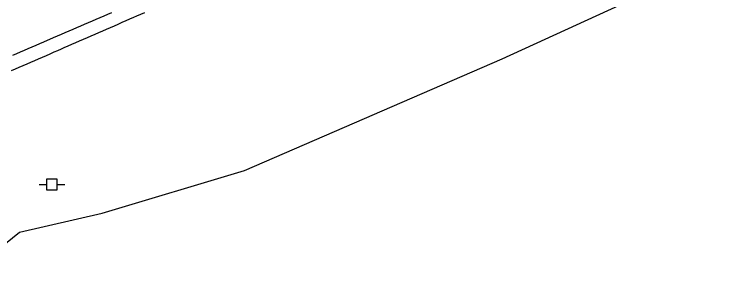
# Model space of a CAD drawing. Extents: x 1901471 to 1963503, y 756461 to 799997.
# Drawn here: x 1941161.5 to 1941329, y 779671.4 to 779736.3 of the extents above; entities that cross this region are included whole.
import ezdxf

# ---------------------------------------------------------------- set-up
doc = ezdxf.new("R2010")
doc.units = 0
for name, color, linetype in [('Default', 7, 'Continuous'), ('RD_EX_Road', 7, 'Continuous'), ('RD_EX_UT', 7, 'Continuous'), ('RD_EX_VEG', 7, 'Continuous')]:
    doc.layers.add(name, color=color, linetype=linetype)

# ---------------------------------------------------------------- blocks, each defined once
blk = doc.blocks.new('PP')
at = {"layer": 'RD_EX_UT'}
for p, q in [((2.49, 2.51), (-2.51, 2.51)), ((-2.51, 2.51), (-2.51, -2.49)), ((2.49, -2.49), (2.49, 2.51)), ((-5.94, -0.05), (-2.47, -0.05)), ((-2.51, -2.49), (2.49, -2.49)), ((2.42, -0.05), (6.06, -0.05))]:
    blk.add_line(p, q, dxfattribs=at)

msp = doc.modelspace()

# ---------------------------------------------------------------- linework, layer by layer
at = {"layer": 'RD_EX_Road'}
for points in [[(1941160.87, 779722.94), (1941161.78, 779723.33), (1941162.7, 779723.73), (1941163.62, 779724.13), (1941164.54, 779724.52), (1941165.46, 779724.92), (1941166.37, 779725.31), (1941167.29, 779725.71), (1941168.21, 779726.1), (1941169.13, 779726.5), (1941170.05, 779726.89), (1941170.96, 779727.29), (1941171.88, 779727.68), (1941172.17, 779727.81), (1941172.43, 779727.92), (1941173.34, 779728.32), (1941174.26, 779728.72), (1941175.18, 779729.12), (1941176.09, 779729.52), (1941177.01, 779729.92), (1941177.93, 779730.32), (1941178.84, 779730.72), (1941179.76, 779731.12), (1941180.68, 779731.52), (1941181.59, 779731.92), (1941182.51, 779732.32), (1941183.42, 779732.72), (1941184.34, 779733.12), (1941185.26, 779733.52), (1941186.17, 779733.92), (1941187.09, 779734.32), (1941188.01, 779734.72), (1941188.92, 779735.12), (1941189.84, 779735.52), (1941190.61, 779735.85), (1941191.53, 779736.24), (1941192.45, 779736.63)], [(1941161.17, 779726.54), (1941162.09, 779726.94), (1941163.01, 779727.33), (1941163.93, 779727.73), (1941164.84, 779728.12), (1941165.76, 779728.52), (1941166.68, 779728.92), (1941167.6, 779729.31), (1941168.52, 779729.71), (1941169.43, 779730.1), (1941169.93, 779730.32), (1941170.84, 779730.71), (1941171.76, 779731.11), (1941172.68, 779731.5), (1941173.6, 779731.9), (1941174.52, 779732.29), (1941175.44, 779732.69), (1941176.36, 779733.08), (1941177.27, 779733.48), (1941178.19, 779733.87), (1941179.11, 779734.27), (1941180.03, 779734.66), (1941180.95, 779735.06), (1941181.87, 779735.45), (1941182.79, 779735.85), (1941183.7, 779736.24), (1941184.62, 779736.64)]]:
    msp.add_lwpolyline(points, dxfattribs=at)
at = {"layer": 'RD_EX_VEG'}
msp.add_lwpolyline([(1941146.37, 779671.44), (1941162.73, 779684.63), (1941182.35, 779689.15), (1941216.06, 779699.2), (1941277.16, 779725.64), (1941332.78, 779751.13), (1941366.56, 779772.53), (1941410.72, 779796.45), (1941474.74, 779825.52), (1941512.79, 779851.43), (1941545.3, 779876.73)], dxfattribs=at)

# ---------------------------------------------------------------- block references
at = {"layer": 'Default', "xscale": 0.5039370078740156, "yscale": 0.5039370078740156}
msp.add_blockref('PP', (1941170.45, 779695.94), dxfattribs=at)

doc.saveas('drawing.dxf')
